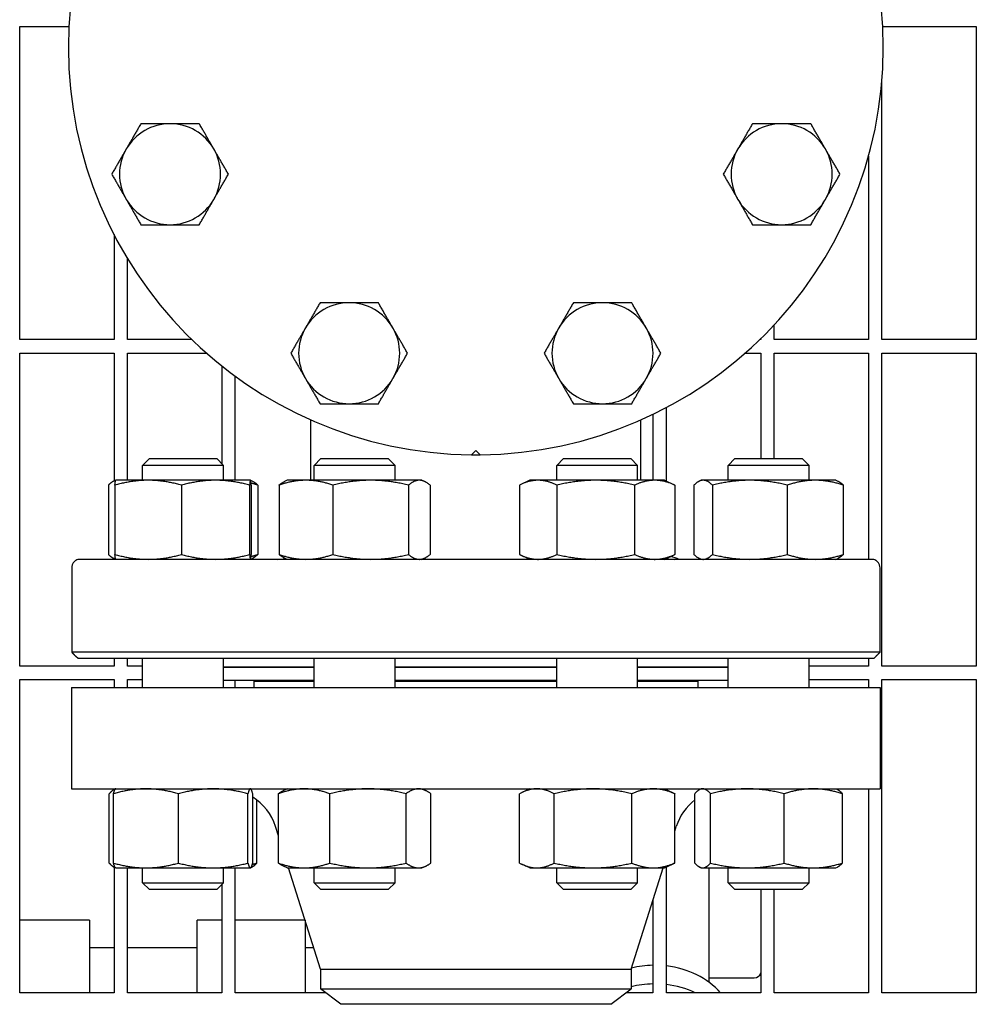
# Model space of a CAD drawing. Header units: inches. Extents: x 24 to 1128, y -69 to 748.
# Tile 642 of 656: x 762 to 771, y 623 to 632. Entities that reach past the tile are written whole.
import ezdxf

# ---------------------------------------------------------------- set-up
doc = ezdxf.new("R2010")
doc.units = ezdxf.units.IN
doc.header["$LTSCALE"] = 32
doc.header["$MEASUREMENT"] = 0
doc.layers.add('Visible (ANSI)', color=7, linetype='Continuous', lineweight=30)

msp = doc.modelspace()

# ---------------------------------------------------------------- linework, layer by layer
at = {"layer": 'Visible (ANSI)'}
for p, q in [((762.17313, 628.71353), (762.17313, 631.61978)), ((762.17313, 631.61978), (762.6307, 631.61978)), ((770.17956, 631.61978), (771.04813, 631.61978)), ((771.04813, 631.61978), (771.04813, 628.71353)), ((770.17313, 628.71353), (770.17313, 631.12856)), ((770.04813, 630.41686), (770.04813, 628.71353)), ((763.04813, 629.68704), (763.04813, 628.71353)), ((763.17313, 628.71353), (763.17313, 629.46419)), ((769.17313, 628.71353), (769.17313, 628.85001)), ((763.04813, 628.71353), (762.17313, 628.71353)), ((763.77061, 628.71353), (763.17313, 628.71353)), ((769.04813, 628.71353), (769.03966, 628.71353)), ((769.04813, 628.72179), (769.04813, 628.71353)), ((770.04813, 628.71353), (769.17313, 628.71353)), ((771.04813, 628.71353), (770.17313, 628.71353)), ((762.17313, 625.68228), (762.17313, 628.58853)), ((762.17313, 628.58853), (763.04813, 628.58853)), ((763.04813, 628.58853), (763.04813, 627.40016)), ((763.17313, 627.40753), (763.17313, 628.58853)), ((763.17313, 628.58853), (763.90561, 628.58853)), ((768.90465, 628.58853), (769.04813, 628.58853)), ((769.04813, 628.58853), (769.04813, 627.60853)), ((769.17313, 627.60853), (769.17313, 628.58853)), ((769.17313, 628.58853), (770.04813, 628.58853)), ((770.04813, 628.58853), (770.04813, 626.67353)), ((770.17313, 625.68228), (770.17313, 628.58853)), ((770.17313, 628.58853), (771.04813, 628.58853)), ((771.04813, 628.58853), (771.04813, 625.68228)), ((764.04813, 628.46898), (764.04813, 627.56182)), ((764.17313, 627.40753), (764.17313, 628.37345)), ((768.04813, 628.0198), (768.04813, 627.40753)), ((768.17313, 627.39918), (768.17313, 628.08302)), ((764.87561, 627.40753), (764.87561, 627.96732)), ((767.93466, 627.40753), (767.93466, 627.96732)), ((766.36597, 627.64421), (766.40513, 627.68337)), ((766.40513, 627.68337), (766.4443, 627.64421)), ((763.37643, 627.60853), (763.31393, 627.54603)), ((763.37643, 627.60853), (764.00143, 627.60853)), ((764.00143, 627.60853), (764.06393, 627.54603)), ((764.96754, 627.60853), (764.90504, 627.54603)), ((764.96754, 627.60853), (765.59254, 627.60853)), ((765.59254, 627.60853), (765.65504, 627.54603)), ((767.21772, 627.60853), (767.15522, 627.54603)), ((767.21772, 627.60853), (767.84272, 627.60853)), ((767.84272, 627.60853), (767.90522, 627.54603)), ((768.80884, 627.60853), (768.74634, 627.54603)), ((768.80884, 627.60853), (769.43384, 627.60853)), ((769.43384, 627.60853), (769.49634, 627.54603)), ((764.06393, 627.54603), (763.31393, 627.54603)), ((763.31393, 627.40753), (763.31393, 627.54603)), ((764.06393, 627.40753), (764.06393, 627.54603)), ((765.65504, 627.54603), (764.90504, 627.54603)), ((764.90504, 627.40753), (764.90504, 627.54603)), ((765.65504, 627.40753), (765.65504, 627.54603)), ((767.90522, 627.54603), (767.15522, 627.54603)), ((767.15522, 627.40753), (767.15522, 627.54603)), ((767.90522, 627.40753), (767.90522, 627.54603)), ((769.49634, 627.54603), (768.74634, 627.54603)), ((768.74634, 627.40753), (768.74634, 627.54603)), ((769.49634, 627.40753), (769.49634, 627.54603)), ((763.06379, 627.40747), (763.04529, 627.39884)), ((763.06393, 627.40753), (763.06379, 627.40747)), ((763.36535, 627.40753), (763.06393, 627.40753)), ((763.99022, 627.40753), (763.36535, 627.40753)), ((764.31379, 627.40753), (763.99022, 627.40753)), ((764.31393, 627.40753), (764.31379, 627.40753)), ((764.31393, 627.40753), (764.31406, 627.40747)), ((764.31406, 627.40747), (764.33256, 627.39884)), ((764.65504, 627.40753), (764.62927, 627.39551)), ((764.8291, 627.40753), (764.65504, 627.40753)), ((765.42934, 627.40753), (764.8291, 627.40753)), ((765.88029, 627.40753), (765.42934, 627.40753)), ((765.90504, 627.40753), (765.88029, 627.40753)), ((765.90504, 627.40753), (765.93082, 627.39551)), ((766.90522, 627.40753), (766.81686, 627.36633)), ((766.98264, 627.40753), (766.90522, 627.40753)), ((767.51735, 627.40753), (766.98264, 627.40753)), ((768.06494, 627.40753), (767.51735, 627.40753)), ((768.15522, 627.40753), (768.06494, 627.40753)), ((768.15522, 627.40753), (768.24358, 627.36633)), ((768.49634, 627.40753), (768.47771, 627.39884)), ((768.51443, 627.40753), (768.49634, 627.40753)), ((768.94718, 627.40753), (768.51443, 627.40753)), ((769.55409, 627.40753), (768.94718, 627.40753)), ((769.74634, 627.40753), (769.55409, 627.40753)), ((769.74634, 627.40753), (769.76497, 627.39884)), ((762.99582, 627.36244), (762.99582, 626.71862)), ((763.05663, 627.36244), (763.05663, 626.71862)), ((763.67407, 627.36244), (763.67407, 626.71862)), ((764.30636, 627.36244), (764.30636, 626.71862)), ((764.32122, 627.36244), (764.32122, 626.71862)), ((764.38203, 627.36244), (764.38203, 626.71862)), ((764.57925, 627.36244), (764.57925, 626.71862)), ((765.07894, 627.36244), (765.07894, 626.71862)), ((765.77974, 627.36244), (765.77974, 626.71862)), ((765.98084, 627.36244), (765.98084, 626.71862)), ((766.80869, 627.36244), (766.80869, 626.71862)), ((767.15658, 627.36244), (767.15658, 626.71862)), ((767.87812, 627.36244), (767.87812, 626.71862)), ((768.25176, 627.36244), (768.25176, 626.71862)), ((768.42824, 627.36244), (768.42824, 626.71862)), ((768.60063, 627.36244), (768.60063, 626.71862)), ((769.29373, 627.36244), (769.29373, 626.71862)), ((769.81444, 627.36244), (769.81444, 626.71862)), ((770.07639, 626.67353), (762.73387, 626.67353)), ((763.06379, 626.67359), (763.04529, 626.68222)), ((763.04813, 626.68089), (763.04813, 626.67353)), ((763.06393, 626.67353), (763.06379, 626.67359)), ((764.31393, 626.67353), (764.31406, 626.67359)), ((764.31406, 626.67359), (764.33256, 626.68222)), ((764.65504, 626.67353), (764.62927, 626.68555)), ((765.90504, 626.67353), (765.93082, 626.68555)), ((766.90522, 626.67353), (766.81686, 626.71473)), ((768.15522, 626.67353), (768.24358, 626.71473)), ((768.49634, 626.67353), (768.47771, 626.68222)), ((769.74634, 626.67353), (769.76497, 626.68222)), ((762.65534, 626.59479), (762.65534, 625.81133)), ((770.15493, 625.81133), (770.15493, 626.59479)), ((770.15493, 625.81133), (762.65534, 625.81133)), ((762.71419, 625.75227), (762.6945, 625.77196)), ((770.09608, 625.75227), (762.71419, 625.75227)), ((763.04813, 625.75227), (763.04813, 625.68228)), ((763.17313, 625.68228), (763.17313, 625.75227)), ((763.31393, 625.48353), (763.31393, 625.75227)), ((764.06393, 625.48353), (764.06393, 625.75227)), ((764.90504, 625.48353), (764.90504, 625.75227)), ((765.65504, 625.48353), (765.65504, 625.75227)), ((767.15522, 625.48353), (767.15522, 625.75227)), ((767.90522, 625.48353), (767.90522, 625.75227)), ((768.74634, 625.48353), (768.74634, 625.75227)), ((769.49634, 625.48353), (769.49634, 625.75227)), ((770.04813, 625.75227), (770.04813, 625.68228)), ((770.09608, 625.75227), (770.11576, 625.77196)), ((763.04813, 625.68228), (762.17313, 625.68228)), ((763.31393, 625.68228), (763.17313, 625.68228)), ((764.90504, 625.67353), (764.06393, 625.67353)), ((764.90504, 625.66853), (764.06393, 625.66853)), ((764.46513, 625.66853), (764.46513, 625.67353)), ((767.15522, 625.67353), (765.65504, 625.67353)), ((767.15522, 625.66853), (765.65504, 625.66853)), ((768.74634, 625.67353), (767.90522, 625.67353)), ((768.74634, 625.66853), (767.90522, 625.66853)), ((768.34513, 625.66853), (768.34513, 625.67353)), ((770.04813, 625.68228), (769.49634, 625.68228)), ((771.04813, 625.68228), (770.17313, 625.68228)), ((762.17313, 622.65103), (762.17313, 625.55728)), ((762.17313, 625.55728), (763.04813, 625.55728)), ((763.04813, 625.55728), (763.04813, 625.48353)), ((763.17313, 625.48353), (763.17313, 625.55728)), ((763.17313, 625.55728), (763.31393, 625.55728)), ((764.90504, 625.54853), (764.06393, 625.54853)), ((764.17313, 625.48353), (764.17313, 625.54853)), ((764.46513, 625.54353), (764.46513, 625.54853)), ((767.15522, 625.54853), (765.65504, 625.54853)), ((768.74634, 625.54853), (767.90522, 625.54853)), ((768.34513, 625.54353), (768.34513, 625.54853)), ((769.49634, 625.55728), (770.04813, 625.55728)), ((770.04813, 625.55728), (770.04813, 625.48353)), ((770.17313, 622.65103), (770.17313, 625.55728)), ((770.17313, 625.55728), (771.04813, 625.55728)), ((771.04813, 625.55728), (771.04813, 622.65103)), ((762.65513, 625.48353), (770.15513, 625.48353)), ((762.65513, 625.48353), (762.65513, 624.54353)), ((764.34513, 625.54353), (764.90504, 625.54353)), ((764.34513, 625.54353), (764.34513, 625.48353)), ((765.65504, 625.54353), (767.15522, 625.54353)), ((767.90522, 625.54353), (768.46513, 625.54353)), ((768.46513, 625.54353), (768.46513, 625.48353)), ((770.15513, 625.48353), (770.15513, 624.54353)), ((762.65513, 624.54353), (770.15513, 624.54353)), ((763.04813, 624.54353), (763.04813, 624.53609)), ((763.06276, 624.54299), (763.05112, 624.53756)), ((763.06393, 624.54353), (763.06276, 624.54299)), ((764.31393, 624.54353), (764.31509, 624.54299)), ((764.65504, 624.54353), (764.62099, 624.52765)), ((765.90504, 624.54353), (765.93909, 624.52765)), ((766.90522, 624.54353), (766.83183, 624.50931)), ((768.15522, 624.54353), (768.22861, 624.50931)), ((768.49634, 624.54353), (768.48353, 624.53756)), ((769.74634, 624.54353), (769.75915, 624.53756)), ((770.04813, 624.54353), (770.04813, 622.65103)), ((763.00452, 623.85462), (763.00452, 624.49844)), ((763.04308, 623.85462), (763.04308, 624.49844)), ((763.6449, 623.85462), (763.6449, 624.49844)), ((764.29075, 623.85462), (764.29075, 624.49844)), ((764.33478, 623.85462), (764.33478, 624.49844)), ((764.57285, 623.85462), (764.57285, 624.49844)), ((765.05108, 623.85462), (765.05108, 624.49844)), ((765.75827, 623.85462), (765.75827, 624.49844)), ((765.98724, 623.85462), (765.98724, 624.49844)), ((766.80988, 623.85462), (766.80988, 624.49844)), ((767.13192, 623.85462), (767.13192, 624.49844)), ((767.85226, 623.85462), (767.85226, 624.49844)), ((768.25057, 623.85462), (768.25057, 624.49844)), ((768.43694, 623.85462), (768.43694, 624.49844)), ((768.58085, 623.85462), (768.58085, 624.49844)), ((769.26525, 623.85462), (769.26525, 624.49844)), ((769.80574, 623.85462), (769.80574, 624.49844)), ((764.37333, 623.85462), (764.37333, 624.44026)), ((764.57285, 624.10873), (764.54568, 624.1945)), ((768.25057, 624.15024), (768.26458, 624.1945)), ((763.04813, 623.81697), (763.04813, 622.65103)), ((763.06276, 623.81007), (763.05112, 623.8155)), ((764.31509, 623.81007), (764.32674, 623.8155)), ((764.65504, 623.80953), (764.62099, 623.82541)), ((765.90504, 623.80953), (765.93909, 623.82541)), ((766.90522, 623.80953), (766.83183, 623.84375)), ((768.15522, 623.80953), (768.22861, 623.84375)), ((768.17313, 622.65103), (768.17313, 623.81788)), ((768.49634, 623.80953), (768.48353, 623.8155)), ((769.74634, 623.80953), (769.75915, 623.8155)), ((763.06393, 623.80953), (763.06276, 623.81007)), ((763.06393, 623.80953), (763.34399, 623.80953)), ((763.17313, 622.65103), (763.17313, 623.80953)), ((763.31393, 623.67103), (763.31393, 623.80953)), ((763.34399, 623.80953), (763.96782, 623.80953)), ((763.96782, 623.80953), (764.31276, 623.80953)), ((764.06393, 623.67103), (764.06393, 623.80953)), ((764.17313, 622.65103), (764.17313, 623.80953)), ((764.31276, 623.80953), (764.31393, 623.80953)), ((764.31393, 623.80953), (764.31509, 623.81007)), ((764.65504, 623.80953), (764.81196, 623.80953)), ((764.96513, 622.8702), (764.66761, 623.80953)), ((764.81196, 623.80953), (765.40467, 623.80953)), ((764.90504, 623.67103), (764.90504, 623.80953)), ((765.40467, 623.80953), (765.87275, 623.80953)), ((765.65504, 623.67103), (765.65504, 623.80953)), ((765.87275, 623.80953), (765.90504, 623.80953)), ((766.90522, 623.80953), (766.9709, 623.80953)), ((766.9709, 623.80953), (767.49209, 623.80953)), ((767.15522, 623.67103), (767.15522, 623.80953)), ((767.49209, 623.80953), (768.05141, 623.80953)), ((767.84513, 622.8702), (768.14265, 623.80953)), ((767.90522, 623.67103), (767.90522, 623.80953)), ((768.05141, 623.80953), (768.15522, 623.80953)), ((768.49634, 623.80953), (768.50889, 623.80953)), ((768.50889, 623.80953), (768.92305, 623.80953)), ((768.56563, 623.80953), (768.56563, 622.75031)), ((768.74634, 623.67103), (768.74634, 623.80953)), ((768.92305, 623.80953), (769.53549, 623.80953)), ((769.49634, 623.67103), (769.49634, 623.80953)), ((769.53549, 623.80953), (769.74634, 623.80953)), ((763.31393, 623.67103), (764.06393, 623.67103)), ((763.37643, 623.60853), (763.31393, 623.67103)), ((764.00143, 623.60853), (764.06393, 623.67103)), ((764.04813, 623.65524), (764.04813, 622.65103)), ((764.90504, 623.67103), (765.65504, 623.67103)), ((764.96754, 623.60853), (764.90504, 623.67103)), ((765.59254, 623.60853), (765.65504, 623.67103)), ((767.15522, 623.67103), (767.90522, 623.67103)), ((767.21772, 623.60853), (767.15522, 623.67103)), ((767.84272, 623.60853), (767.90522, 623.67103)), ((768.74634, 623.67103), (769.49634, 623.67103)), ((768.80884, 623.60853), (768.74634, 623.67103)), ((769.43384, 623.60853), (769.49634, 623.67103)), ((764.00143, 623.60853), (763.37643, 623.60853)), ((765.59254, 623.60853), (764.96754, 623.60853)), ((767.84272, 623.60853), (767.21772, 623.60853)), ((769.43384, 623.60853), (768.80884, 623.60853)), ((769.04813, 623.60853), (769.04813, 622.65103)), ((769.17313, 622.65103), (769.17313, 623.60853)), ((768.04813, 623.51111), (768.04813, 622.65103)), ((762.82063, 623.32427), (762.17313, 623.32427)), ((762.82063, 623.32427), (762.82063, 623.03138)), ((763.82063, 623.03138), (763.82063, 623.32427)), ((764.04813, 623.32427), (763.82063, 623.32427)), ((764.82063, 623.32427), (764.17313, 623.32427)), ((764.82063, 623.32427), (764.82063, 623.03138)), ((762.82063, 623.06954), (763.04813, 623.06954)), ((762.82063, 623.03138), (762.82063, 622.65103)), ((763.17313, 623.06954), (763.82063, 623.06954)), ((763.82063, 622.65103), (763.82063, 623.03138)), ((764.82063, 623.06954), (764.90199, 623.06954)), ((764.82063, 623.03138), (764.82063, 622.65103)), ((764.96513, 622.8702), (767.84513, 622.8702)), ((764.96513, 622.8702), (764.96513, 622.6874)), ((767.84513, 622.8702), (767.84513, 622.6874)), ((768.56563, 622.78827), (768.98788, 622.78827)), ((763.04813, 622.65103), (762.17313, 622.65103)), ((764.04813, 622.65103), (763.17313, 622.65103)), ((765.01254, 622.65103), (764.17313, 622.65103)), ((764.96513, 622.6874), (767.84513, 622.6874)), ((765.15263, 622.54353), (764.96513, 622.6874)), ((767.65763, 622.54353), (767.84513, 622.6874)), ((768.04813, 622.65103), (767.79773, 622.65103)), ((769.04813, 622.65103), (768.17313, 622.65103)), ((770.04813, 622.65103), (769.17313, 622.65103)), ((771.04813, 622.65103), (770.17313, 622.65103)), ((767.65763, 622.54353), (765.15263, 622.54353))]:
    msp.add_line(p, q, dxfattribs=at)
for centre, radius, start, end in [((766.40513, 631.42353), 3.77953, 90.593765, 269.406235), ((766.40513, 631.42353), 3.77953, 270.593765, 89.406235), ((763.56802, 630.24836), 0.46875, 90, 150), ((763.56802, 630.24836), 0.46875, 30, 90), ((769.24224, 630.24836), 0.46875, 90, 150), ((769.24224, 630.24836), 0.46875, 30, 90), ((763.56802, 630.24836), 0.46875, 150, 210), ((763.56802, 630.24836), 0.46875, 330, 30), ((769.24224, 630.24836), 0.46875, 150, 210), ((769.24224, 630.24836), 0.46875, 330, 30), ((763.56802, 630.24836), 0.46875, 210, 270), ((763.56802, 630.24836), 0.46875, 270, 330), ((769.24224, 630.24836), 0.46875, 210, 270), ((769.24224, 630.24836), 0.46875, 270, 330), ((765.22996, 628.58642), 0.46875, 90, 150), ((765.22996, 628.58642), 0.46875, 30, 90), ((767.5803, 628.58642), 0.46875, 90, 150), ((767.5803, 628.58642), 0.46875, 30, 90), ((765.22996, 628.58642), 0.46875, 150, 210), ((765.22996, 628.58642), 0.46875, 330, 30), ((767.5803, 628.58642), 0.46875, 150, 210), ((767.5803, 628.58642), 0.46875, 330, 30), ((765.22996, 628.58642), 0.46875, 210, 270), ((765.22996, 628.58642), 0.46875, 270, 330), ((767.5803, 628.58642), 0.46875, 210, 270), ((767.5803, 628.58642), 0.46875, 270, 330), ((766.40513, 631.42353), 3.77953, 269.406235, 270.593765), ((762.73387, 626.59479), 0.07874, 90, 119.999999), ((764.56064, 626.98849), 0.31496, 270, 283.77218), ((768.24962, 626.98849), 0.31496, 256.22782, 270), ((770.07639, 626.59479), 0.07874, 60.000001, 90), ((764.06902, 624.04353), 0.5, 17.574716, 57.891966), ((768.74125, 624.04353), 0.5, 127.489944, 162.425284), ((768.98788, 622.85077), 0.0625, 270, 344.579429)]:
    msp.add_arc(centre, radius, start, end, dxfattribs=at)
for centre, major_axis, start_param, end_param in [((768.06563, 626.30998), (0.5, 0), 1.0989534, 1.2730043), ((768.06563, 622.29398), (0.75, 0), 1.5941318, 1.8649141), ((768.06563, 622.29398), (0.75, 0), 0.62266, 1.4269676), ((768.06563, 622.12069), (-0.75, 0), 4.7357244, 5.0107981), ((768.06563, 622.12069), (-0.75, 0), 4.1892373, 4.5685603)]:
    msp.add_ellipse(centre, major_axis=major_axis, ratio=0.8162963, start_param=start_param, end_param=end_param, dxfattribs=at)
for points, weights in [([(763.29739, 630.71711), (763.22487, 630.59151), (763.16207, 630.48274)], [1.01001874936, 1.04314139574, 1]), ([(763.56802, 630.71711), (763.44242, 630.71711), (763.29739, 630.71711)], [1, 1.04314139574, 1.01001874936]), ([(763.83866, 630.71711), (763.69362, 630.71711), (763.56802, 630.71711)], [1.01001874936, 1.04314139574, 1]), ([(763.97397, 630.48274), (763.91117, 630.59151), (763.83866, 630.71711)], [1, 1.04314139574, 1.01001874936]), ([(768.97161, 630.71711), (768.89909, 630.59151), (768.83629, 630.48274)], [1.01001874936, 1.04314139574, 1]), ([(769.24224, 630.71711), (769.11664, 630.71711), (768.97161, 630.71711)], [1, 1.04314139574, 1.01001874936]), ([(769.51288, 630.71711), (769.36784, 630.71711), (769.24224, 630.71711)], [1.01001874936, 1.04314139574, 1]), ([(769.64819, 630.48274), (769.58539, 630.59151), (769.51288, 630.71711)], [1, 1.04314139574, 1.01001874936]), ([(763.16207, 630.48274), (763.09927, 630.37396), (763.02676, 630.24836)], [1, 1.04314139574, 1.01001874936]), ([(764.10929, 630.24836), (764.03677, 630.37396), (763.97397, 630.48274)], [1.01001874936, 1.04314139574, 1]), ([(768.83629, 630.48274), (768.77349, 630.37396), (768.70098, 630.24836)], [1, 1.04314139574, 1.01001874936]), ([(769.78351, 630.24836), (769.71099, 630.37396), (769.64819, 630.48274)], [1.01001874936, 1.04314139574, 1]), ([(763.02676, 630.24836), (763.09927, 630.12276), (763.16207, 630.01399)], [1.01001874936, 1.04314139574, 1]), ([(763.97397, 630.01399), (764.03677, 630.12276), (764.10929, 630.24836)], [1, 1.04314139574, 1.01001874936]), ([(768.70098, 630.24836), (768.77349, 630.12276), (768.83629, 630.01399)], [1.01001874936, 1.04314139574, 1]), ([(769.64819, 630.01399), (769.71099, 630.12276), (769.78351, 630.24836)], [1, 1.04314139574, 1.01001874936]), ([(763.16207, 630.01399), (763.22487, 629.90521), (763.29739, 629.77961)], [1, 1.04314139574, 1.01001874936]), ([(763.83866, 629.77961), (763.91117, 629.90521), (763.97397, 630.01399)], [1.01001874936, 1.04314139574, 1]), ([(768.83629, 630.01399), (768.89909, 629.90521), (768.97161, 629.77961)], [1, 1.04314139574, 1.01001874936]), ([(769.51288, 629.77961), (769.58539, 629.90521), (769.64819, 630.01399)], [1.01001874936, 1.04314139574, 1]), ([(763.29739, 629.77961), (763.44242, 629.77961), (763.56802, 629.77961)], [1.01001874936, 1.04314139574, 1]), ([(763.56802, 629.77961), (763.69362, 629.77961), (763.83866, 629.77961)], [1, 1.04314139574, 1.01001874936]), ([(768.97161, 629.77961), (769.11664, 629.77961), (769.24224, 629.77961)], [1.01001874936, 1.04314139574, 1]), ([(769.24224, 629.77961), (769.36784, 629.77961), (769.51288, 629.77961)], [1, 1.04314139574, 1.01001874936]), ([(764.95933, 629.05517), (764.88681, 628.92957), (764.82401, 628.82079)], [1.01001874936, 1.04314139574, 1]), ([(765.22996, 629.05517), (765.10436, 629.05517), (764.95933, 629.05517)], [1, 1.04314139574, 1.01001874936]), ([(765.5006, 629.05517), (765.35556, 629.05517), (765.22996, 629.05517)], [1.01001874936, 1.04314139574, 1]), ([(765.63591, 628.82079), (765.57311, 628.92957), (765.5006, 629.05517)], [1, 1.04314139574, 1.01001874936]), ([(767.30967, 629.05517), (767.23715, 628.92957), (767.17435, 628.82079)], [1.01001874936, 1.04314139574, 1]), ([(767.5803, 629.05517), (767.4547, 629.05517), (767.30967, 629.05517)], [1, 1.04314139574, 1.01001874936]), ([(767.85094, 629.05517), (767.7059, 629.05517), (767.5803, 629.05517)], [1.01001874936, 1.04314139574, 1]), ([(767.98625, 628.82079), (767.92345, 628.92957), (767.85094, 629.05517)], [1, 1.04314139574, 1.01001874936]), ([(764.82401, 628.82079), (764.76121, 628.71202), (764.6887, 628.58642)], [1, 1.04314139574, 1.01001874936]), ([(765.77123, 628.58642), (765.69871, 628.71202), (765.63591, 628.82079)], [1.01001874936, 1.04314139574, 1]), ([(767.17435, 628.82079), (767.11155, 628.71202), (767.03904, 628.58642)], [1, 1.04314139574, 1.01001874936]), ([(768.12157, 628.58642), (768.04905, 628.71202), (767.98625, 628.82079)], [1.01001874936, 1.04314139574, 1]), ([(764.6887, 628.58642), (764.76121, 628.46082), (764.82401, 628.35204)], [1.01001874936, 1.04314139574, 1]), ([(765.63591, 628.35204), (765.69871, 628.46082), (765.77123, 628.58642)], [1, 1.04314139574, 1.01001874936]), ([(767.03904, 628.58642), (767.11155, 628.46082), (767.17435, 628.35204)], [1.01001874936, 1.04314139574, 1]), ([(767.98625, 628.35204), (768.04905, 628.46082), (768.12157, 628.58642)], [1, 1.04314139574, 1.01001874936]), ([(764.82401, 628.35204), (764.88681, 628.24327), (764.95933, 628.11767)], [1, 1.04314139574, 1.01001874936]), ([(765.5006, 628.11767), (765.57311, 628.24327), (765.63591, 628.35204)], [1.01001874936, 1.04314139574, 1]), ([(767.17435, 628.35204), (767.23715, 628.24327), (767.30967, 628.11767)], [1, 1.04314139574, 1.01001874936]), ([(767.85094, 628.11767), (767.92345, 628.24327), (767.98625, 628.35204)], [1.01001874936, 1.04314139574, 1]), ([(764.95933, 628.11767), (765.10436, 628.11767), (765.22996, 628.11767)], [1.01001874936, 1.04314139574, 1]), ([(765.22996, 628.11767), (765.35556, 628.11767), (765.5006, 628.11767)], [1, 1.04314139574, 1.01001874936]), ([(767.30967, 628.11767), (767.4547, 628.11767), (767.5803, 628.11767)], [1.01001874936, 1.04314139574, 1]), ([(767.5803, 628.11767), (767.7059, 628.11767), (767.85094, 628.11767)], [1, 1.04314139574, 1.01001874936]), ([(763.06237, 627.40501), (763.03134, 627.39711), (762.99582, 627.36244)], [1.01375847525, 1.02892942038, 1]), ([(763.36535, 627.40753), (763.22207, 627.40753), (763.05663, 627.36244)], [1, 1.0379548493, 1]), ([(763.05663, 627.36244), (763.06047, 627.40592), (763.06379, 627.40747)], [1, 1.03654763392, 1.00271008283]), ([(763.67407, 627.36244), (763.50862, 627.40753), (763.36535, 627.40753)], [1, 1.0379548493, 1]), ([(763.99022, 627.40753), (763.84349, 627.40753), (763.67407, 627.36244)], [1, 1.0379548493, 1]), ([(764.30636, 627.36244), (764.13694, 627.40753), (763.99022, 627.40753)], [1, 1.0379548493, 1]), ([(764.31379, 627.40753), (764.31035, 627.40753), (764.30636, 627.36244)], [1, 1.0379548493, 1]), ([(764.32122, 627.36244), (764.31724, 627.40753), (764.31379, 627.40753)], [1, 1.0379548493, 1]), ([(764.38203, 627.36244), (764.34986, 627.37284), (764.31944, 627.38074)], [1, 1.00850289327, 1.01319603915]), ([(764.33256, 627.39884), (764.35588, 627.38797), (764.38203, 627.36244)], [1.01873149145, 1.02113779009, 1]), ([(764.8291, 627.40753), (764.71314, 627.40753), (764.57925, 627.36244)], [1, 1.0379548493, 1]), ([(764.57925, 627.36244), (764.60555, 627.38445), (764.62927, 627.39551)], [1, 1.01817300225, 1.01894332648]), ([(765.07894, 627.36244), (764.94505, 627.40753), (764.8291, 627.40753)], [1, 1.0379548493, 1]), ([(765.42934, 627.40753), (765.26672, 627.40753), (765.07894, 627.36244)], [1, 1.0379548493, 1]), ([(765.77974, 627.36244), (765.59196, 627.40753), (765.42934, 627.40753)], [1, 1.0379548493, 1]), ([(765.88029, 627.40753), (765.83362, 627.40753), (765.77974, 627.36244)], [1, 1.0379548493, 1]), ([(765.98084, 627.36244), (765.92695, 627.40753), (765.88029, 627.40753)], [1, 1.0379548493, 1]), ([(766.98264, 627.40753), (766.90191, 627.40753), (766.80869, 627.36244)], [1, 1.0379548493, 1]), ([(767.15658, 627.36244), (767.06337, 627.40753), (766.98264, 627.40753)], [1, 1.0379548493, 1]), ([(767.51735, 627.40753), (767.34992, 627.40753), (767.15658, 627.36244)], [1, 1.0379548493, 1]), ([(767.87812, 627.36244), (767.68478, 627.40753), (767.51735, 627.40753)], [1, 1.0379548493, 1]), ([(768.06494, 627.40753), (767.97824, 627.40753), (767.87812, 627.36244)], [1, 1.0379548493, 1]), ([(768.25176, 627.36244), (768.15164, 627.40753), (768.06494, 627.40753)], [1, 1.0379548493, 1]), ([(768.51443, 627.40753), (768.47443, 627.40753), (768.42824, 627.36244)], [1, 1.0379548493, 1]), ([(768.60063, 627.36244), (768.55444, 627.40753), (768.51443, 627.40753)], [1, 1.0379548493, 1]), ([(768.94718, 627.40753), (768.78634, 627.40753), (768.60063, 627.36244)], [1, 1.0379548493, 1]), ([(769.29373, 627.36244), (769.10801, 627.40753), (768.94718, 627.40753)], [1, 1.0379548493, 1]), ([(769.55409, 627.40753), (769.43325, 627.40753), (769.29373, 627.36244)], [1, 1.0379548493, 1]), ([(769.81444, 627.36244), (769.67492, 627.40753), (769.55409, 627.40753)], [1, 1.0379548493, 1]), ([(769.76497, 627.39884), (769.78829, 627.38797), (769.81444, 627.36244)], [1.01873149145, 1.02113779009, 1]), ([(768.24358, 627.36633), (768.24764, 627.36443), (768.25176, 627.36244)], [1.00309374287, 1.00161564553, 1]), ([(762.99582, 626.71862), (763.03134, 626.68395), (763.06237, 626.67604)], [1, 1.02892942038, 1.01375847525]), ([(763.05663, 626.71862), (763.22207, 626.67353), (763.36535, 626.67353)], [1, 1.0379548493, 1]), ([(763.06379, 626.67359), (763.06047, 626.67514), (763.05663, 626.71862)], [1.00271008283, 1.03654763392, 1]), ([(763.36535, 626.67353), (763.50862, 626.67353), (763.67407, 626.71862)], [1, 1.0379548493, 1]), ([(763.67407, 626.71862), (763.84349, 626.67353), (763.99022, 626.67353)], [1, 1.0379548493, 1]), ([(763.99022, 626.67353), (764.13694, 626.67353), (764.30636, 626.71862)], [1, 1.0379548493, 1]), ([(764.30636, 626.71862), (764.31035, 626.67353), (764.31379, 626.67353)], [1, 1.0379548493, 1]), ([(764.31379, 626.67353), (764.31724, 626.67353), (764.32122, 626.71862)], [1, 1.0379548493, 1]), ([(764.31944, 626.70032), (764.34986, 626.70822), (764.38203, 626.71862)], [1.01319603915, 1.00850289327, 1]), ([(764.38203, 626.71862), (764.35588, 626.69309), (764.33256, 626.68222)], [1, 1.02113779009, 1.01873149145]), ([(764.57925, 626.71862), (764.71314, 626.67353), (764.8291, 626.67353)], [1, 1.0379548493, 1]), ([(764.62927, 626.68555), (764.60555, 626.69661), (764.57925, 626.71862)], [1.01894332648, 1.01817300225, 1]), ([(764.8291, 626.67353), (764.94505, 626.67353), (765.07894, 626.71862)], [1, 1.0379548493, 1]), ([(765.07894, 626.71862), (765.26672, 626.67353), (765.42934, 626.67353)], [1, 1.0379548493, 1]), ([(765.42934, 626.67353), (765.59196, 626.67353), (765.77974, 626.71862)], [1, 1.0379548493, 1]), ([(765.77974, 626.71862), (765.83362, 626.67353), (765.88029, 626.67353)], [1, 1.0379548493, 1]), ([(765.88029, 626.67353), (765.92695, 626.67353), (765.98084, 626.71862)], [1, 1.0379548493, 1]), ([(766.80869, 626.71862), (766.90191, 626.67353), (766.98264, 626.67353)], [1, 1.0379548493, 1]), ([(766.98264, 626.67353), (767.06337, 626.67353), (767.15658, 626.71862)], [1, 1.0379548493, 1]), ([(767.15658, 626.71862), (767.34992, 626.67353), (767.51735, 626.67353)], [1, 1.0379548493, 1]), ([(767.51735, 626.67353), (767.68478, 626.67353), (767.87812, 626.71862)], [1, 1.0379548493, 1]), ([(767.87812, 626.71862), (767.97824, 626.67353), (768.06494, 626.67353)], [1, 1.0379548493, 1]), ([(768.06494, 626.67353), (768.15164, 626.67353), (768.25176, 626.71862)], [1, 1.0379548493, 1]), ([(768.25176, 626.71862), (768.24764, 626.71663), (768.24358, 626.71473)], [1, 1.00161564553, 1.00309374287]), ([(768.42824, 626.71862), (768.47443, 626.67353), (768.51443, 626.67353)], [1, 1.0379548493, 1]), ([(768.51443, 626.67353), (768.55444, 626.67353), (768.60063, 626.71862)], [1, 1.0379548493, 1]), ([(768.60063, 626.71862), (768.78634, 626.67353), (768.94718, 626.67353)], [1, 1.0379548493, 1]), ([(768.94718, 626.67353), (769.10801, 626.67353), (769.29373, 626.71862)], [1, 1.0379548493, 1]), ([(769.29373, 626.71862), (769.43325, 626.67353), (769.55409, 626.67353)], [1, 1.0379548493, 1]), ([(769.55409, 626.67353), (769.67492, 626.67353), (769.81444, 626.71862)], [1, 1.0379548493, 1]), ([(769.81444, 626.71862), (769.78829, 626.69309), (769.76497, 626.68222)], [1, 1.02113779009, 1.01873149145]), ([(762.65534, 625.81133), (762.67502, 625.79143), (762.6945, 625.77196)], [1, 1.0000415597, 1.00002799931]), ([(770.11576, 625.77196), (770.13524, 625.79143), (770.15493, 625.81133)], [1.00002799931, 1.0000415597, 1]), ([(763.34399, 624.54353), (763.20433, 624.54353), (763.04308, 624.49844)], [1, 1.0379548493, 1]), ([(763.04308, 624.49844), (763.05362, 624.53872), (763.06276, 624.54299)], [1, 1.03377061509, 1.00744590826]), ([(763.6449, 624.49844), (763.48364, 624.54353), (763.34399, 624.54353)], [1, 1.0379548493, 1]), ([(763.96782, 624.54353), (763.81795, 624.54353), (763.6449, 624.49844)], [1, 1.0379548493, 1]), ([(764.29075, 624.49844), (764.11769, 624.54353), (763.96782, 624.54353)], [1, 1.0379548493, 1]), ([(764.31276, 624.54353), (764.30255, 624.54353), (764.29075, 624.49844)], [1, 1.0379548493, 1]), ([(764.33478, 624.49844), (764.32298, 624.54353), (764.31276, 624.54353)], [1, 1.0379548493, 1]), ([(764.81196, 624.54353), (764.70099, 624.54353), (764.57285, 624.49844)], [1, 1.0379548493, 1]), ([(765.05108, 624.49844), (764.92294, 624.54353), (764.81196, 624.54353)], [1, 1.0379548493, 1]), ([(765.40467, 624.54353), (765.24057, 624.54353), (765.05108, 624.49844)], [1, 1.0379548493, 1]), ([(765.75827, 624.49844), (765.56878, 624.54353), (765.40467, 624.54353)], [1, 1.0379548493, 1]), ([(765.87275, 624.54353), (765.81962, 624.54353), (765.75827, 624.49844)], [1, 1.0379548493, 1]), ([(765.98724, 624.49844), (765.92589, 624.54353), (765.87275, 624.54353)], [1, 1.0379548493, 1]), ([(766.9709, 624.54353), (766.89617, 624.54353), (766.80988, 624.49844)], [1, 1.0379548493, 1]), ([(767.13192, 624.49844), (767.04563, 624.54353), (766.9709, 624.54353)], [1, 1.0379548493, 1]), ([(767.49209, 624.54353), (767.32494, 624.54353), (767.13192, 624.49844)], [1, 1.0379548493, 1]), ([(767.85226, 624.49844), (767.65925, 624.54353), (767.49209, 624.54353)], [1, 1.0379548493, 1]), ([(768.05141, 624.54353), (767.95899, 624.54353), (767.85226, 624.49844)], [1, 1.0379548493, 1]), ([(768.25057, 624.49844), (768.14384, 624.54353), (768.05141, 624.54353)], [1, 1.0379548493, 1]), ([(768.50889, 624.54353), (768.4755, 624.54353), (768.43694, 624.49844)], [1, 1.0379548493, 1]), ([(768.58085, 624.49844), (768.54229, 624.54353), (768.50889, 624.54353)], [1, 1.0379548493, 1]), ([(768.92305, 624.54353), (768.76423, 624.54353), (768.58085, 624.49844)], [1, 1.0379548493, 1]), ([(769.26525, 624.49844), (769.08186, 624.54353), (768.92305, 624.54353)], [1, 1.0379548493, 1]), ([(769.53549, 624.54353), (769.41007, 624.54353), (769.26525, 624.49844)], [1, 1.0379548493, 1]), ([(769.80574, 624.49844), (769.66092, 624.54353), (769.53549, 624.54353)], [1, 1.0379548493, 1]), ([(763.06007, 624.54101), (763.03417, 624.53311), (763.00452, 624.49844)], [1.01375847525, 1.02892942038, 1]), ([(764.57285, 624.49844), (764.59801, 624.51694), (764.62099, 624.52765)], [1, 1.01522706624, 1.01823627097]), ([(768.22861, 624.50931), (768.23941, 624.50427), (768.25057, 624.49844)], [1.00831186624, 1.00475051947, 1]), ([(769.75915, 624.53756), (769.78101, 624.52736), (769.80574, 624.49844)], [1.01763819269, 1.02401877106, 1]), ([(763.00452, 623.85462), (763.03417, 623.81995), (763.06007, 623.81204)], [1, 1.02892942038, 1.01375847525]), ([(763.06276, 623.81007), (763.05362, 623.81434), (763.04308, 623.85462)], [1.00744590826, 1.03377061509, 1]), ([(763.04308, 623.85462), (763.20433, 623.80953), (763.34399, 623.80953)], [1, 1.0379548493, 1]), ([(763.34399, 623.80953), (763.48364, 623.80953), (763.6449, 623.85462)], [1, 1.0379548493, 1]), ([(763.6449, 623.85462), (763.81795, 623.80953), (763.96782, 623.80953)], [1, 1.0379548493, 1]), ([(763.96782, 623.80953), (764.11769, 623.80953), (764.29075, 623.85462)], [1, 1.0379548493, 1]), ([(764.29075, 623.85462), (764.30255, 623.80953), (764.31276, 623.80953)], [1, 1.0379548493, 1]), ([(764.31276, 623.80953), (764.32298, 623.80953), (764.33478, 623.85462)], [1, 1.0379548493, 1]), ([(764.37333, 623.85462), (764.3486, 623.8257), (764.32674, 623.8155)], [1, 1.02401877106, 1.01763819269]), ([(764.33136, 623.84234), (764.35195, 623.84796), (764.37333, 623.85462)], [1.00930122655, 1.005426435, 1]), ([(764.62099, 623.82541), (764.59801, 623.83612), (764.57285, 623.85462)], [1.01823627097, 1.01522706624, 1]), ([(764.57285, 623.85462), (764.70099, 623.80953), (764.81196, 623.80953)], [1, 1.0379548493, 1]), ([(764.81196, 623.80953), (764.92294, 623.80953), (765.05108, 623.85462)], [1, 1.0379548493, 1]), ([(765.05108, 623.85462), (765.24057, 623.80953), (765.40467, 623.80953)], [1, 1.0379548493, 1]), ([(765.40467, 623.80953), (765.56878, 623.80953), (765.75827, 623.85462)], [1, 1.0379548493, 1]), ([(765.75827, 623.85462), (765.81962, 623.80953), (765.87275, 623.80953)], [1, 1.0379548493, 1]), ([(765.87275, 623.80953), (765.92589, 623.80953), (765.98724, 623.85462)], [1, 1.0379548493, 1]), ([(766.80988, 623.85462), (766.89617, 623.80953), (766.9709, 623.80953)], [1, 1.0379548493, 1]), ([(766.9709, 623.80953), (767.04563, 623.80953), (767.13192, 623.85462)], [1, 1.0379548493, 1]), ([(767.13192, 623.85462), (767.32494, 623.80953), (767.49209, 623.80953)], [1, 1.0379548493, 1]), ([(767.49209, 623.80953), (767.65925, 623.80953), (767.85226, 623.85462)], [1, 1.0379548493, 1]), ([(767.85226, 623.85462), (767.95899, 623.80953), (768.05141, 623.80953)], [1, 1.0379548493, 1]), ([(768.05141, 623.80953), (768.14384, 623.80953), (768.25057, 623.85462)], [1, 1.0379548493, 1]), ([(768.25057, 623.85462), (768.23941, 623.84879), (768.22861, 623.84375)], [1, 1.00475051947, 1.00831186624]), ([(768.43694, 623.85462), (768.4755, 623.80953), (768.50889, 623.80953)], [1, 1.0379548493, 1]), ([(768.50889, 623.80953), (768.54229, 623.80953), (768.58085, 623.85462)], [1, 1.0379548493, 1]), ([(768.58085, 623.85462), (768.76423, 623.80953), (768.92305, 623.80953)], [1, 1.0379548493, 1]), ([(768.92305, 623.80953), (769.08186, 623.80953), (769.26525, 623.85462)], [1, 1.0379548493, 1]), ([(769.26525, 623.85462), (769.41007, 623.80953), (769.53549, 623.80953)], [1, 1.0379548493, 1]), ([(769.53549, 623.80953), (769.66092, 623.80953), (769.80574, 623.85462)], [1, 1.0379548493, 1]), ([(769.80574, 623.85462), (769.78101, 623.8257), (769.75915, 623.8155)], [1, 1.02401877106, 1.01763819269])]:
    msp.add_rational_spline(points, weights, degree=2, dxfattribs=at)
for points, knots in [([(762.6945, 626.66298), (762.68743, 626.6589), (762.68021, 626.65302), (762.66893, 626.64004), (762.66318, 626.6306), (762.65715, 626.61356), (762.65534, 626.60347), (762.65534, 626.59479)], [-0.2228298, -0.2228298, -0.2228298, -0.2228298, -0.14522196, -0.14522196, -0.06611223, -0.06611223, 0, 0, 0, 0]), ([(770.15493, 626.59479), (770.15493, 626.60347), (770.15312, 626.61356), (770.14708, 626.6306), (770.14133, 626.64004), (770.13005, 626.65302), (770.12284, 626.6589), (770.11576, 626.66298)], [0, 0, 0, 0, 0.06611223, 0.06611223, 0.14522196, 0.14522196, 0.2228298, 0.2228298, 0.2228298, 0.2228298])]:
    msp.add_open_spline(points, degree=3, knots=knots, dxfattribs=at)

doc.saveas('drawing.dxf')
